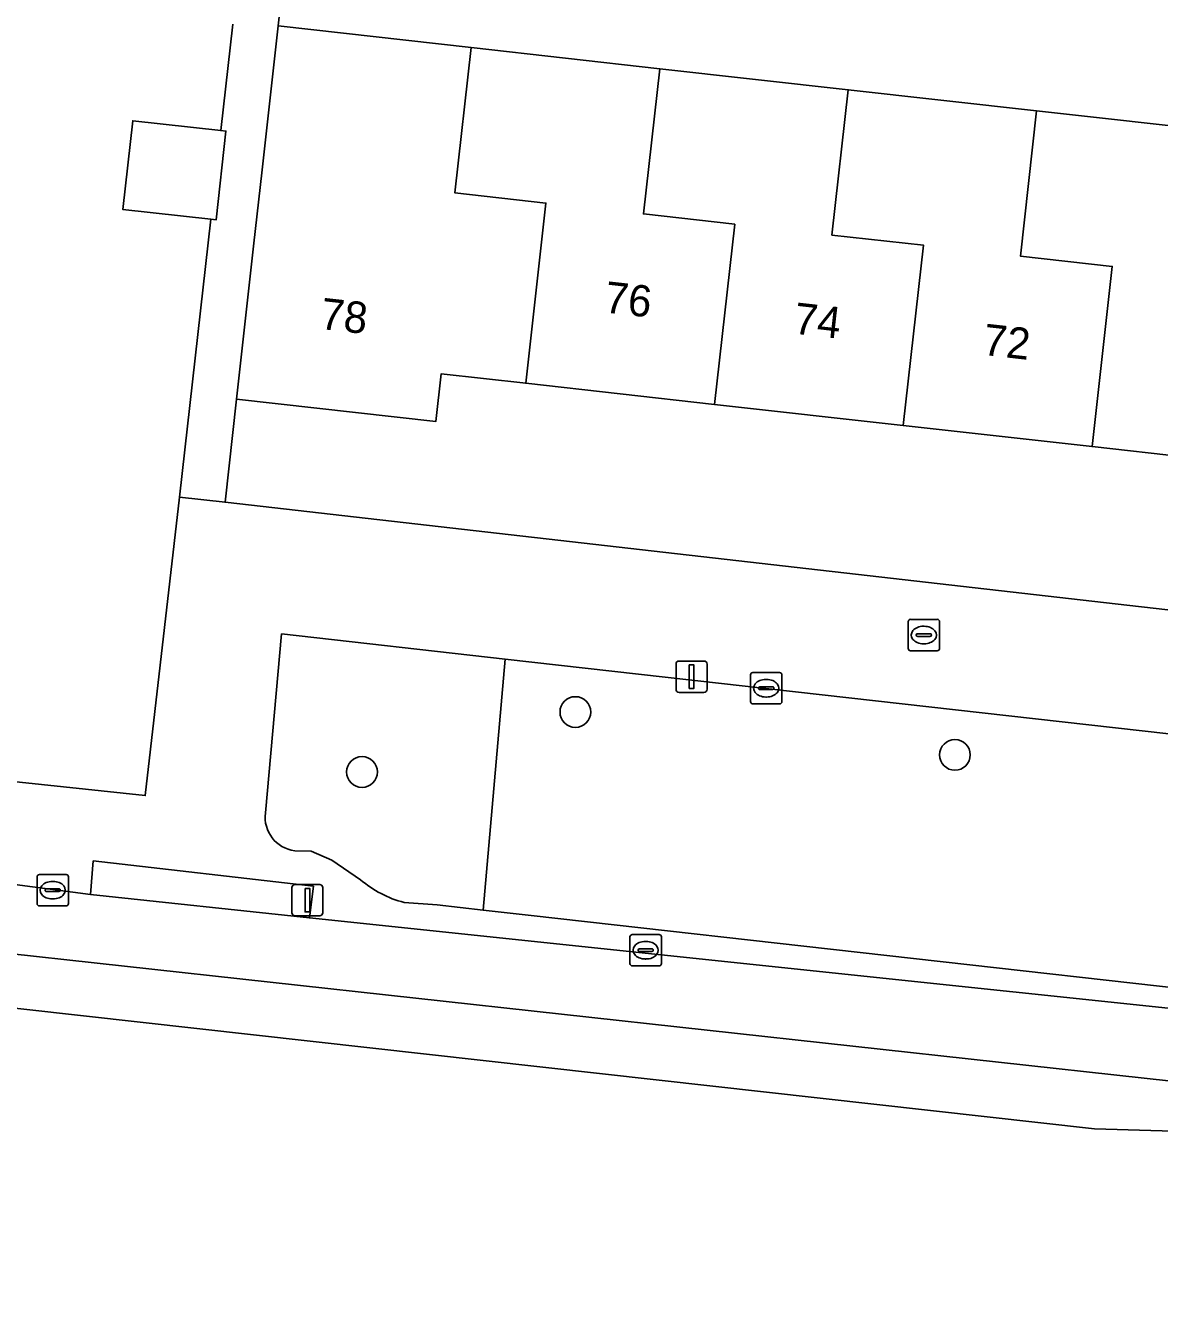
# Model space of a CAD drawing. Extents: x 162082 to 163401, y 388089 to 388636.
# Drawn here: x 162678.36 to 162714.51, y 388092.06 to 388132.52 of the extents above; entities that cross this region are included whole.
import ezdxf

# ---------------------------------------------------------------- set-up
doc = ezdxf.new("R2010")
doc.units = 0
for name, color, linetype in [('IMGEO_Boom', 7, 'Continuous'), ('IMGEO_Brandkraan', 7, 'Continuous'), ('IMGEO_Erf', 7, 'Continuous'), ('IMGEO_Groenvoorziening', 7, 'Continuous'), ('IMGEO_Kolk', 7, 'Continuous'), ('IMGEO_Lichtmast', 7, 'Continuous'), ('IMGEO_Pand', 7, 'Continuous'), ('IMGEO_Pand_nummerreeks', 7, 'Continuous'), ('IMGEO_Parkeervlak_gesloten', 7, 'Continuous'), ('IMGEO_Rijbaan_lokaal_gesloten', 7, 'Continuous'), ('IMGEO_Voetpad_open', 7, 'Continuous')]:
    doc.layers.add(name, color=color, linetype=linetype)

msp = doc.modelspace()

# ---------------------------------------------------------------- linework, layer by layer
at = {"layer": 'IMGEO_Boom'}
for centre in [(162695.889, 388110.633), (162707.987, 388109.266), (162689.089, 388108.721)]:
    msp.add_circle(centre, 0.489, dxfattribs=at)
at = {"layer": 'IMGEO_Brandkraan'}
for p, q in [((162706.495, 388112.661), (162706.495, 388113.513)), ((162706.57, 388113.587), (162707.422, 388113.587)), ((162707.496, 388113.513), (162707.496, 388112.661)), ((162706.754, 388113.081), (162706.754, 388113.093)), ((162707.192, 388113.044), (162706.794, 388113.044)), ((162706.797, 388113.13), (162707.195, 388113.13)), ((162706.983, 388113.367), (162707.008, 388113.367)), ((162707.238, 388113.093), (162707.238, 388113.081)), ((162707.422, 388112.587), (162706.57, 388112.587)), ((162707.006, 388112.807), (162706.981, 388112.807))]:
    msp.add_line(p, q, dxfattribs=at)
for points in [[(162706.495, 388112.661), (162706.495, 388113.513)], [(162706.57, 388113.587), (162707.422, 388113.587)], [(162707.496, 388113.513), (162707.496, 388112.661)], [(162707.422, 388112.587), (162706.57, 388112.587)]]:
    msp.add_lwpolyline(points, dxfattribs=at)
for centre, radius, start, end in [((162706.572, 388113.511), 0.0765, 91.552, 178.448), ((162706.572, 388113.511), 0.0765, 91.552, 178.448), ((162707.42, 388113.511), 0.0765, 1.552, 88.448), ((162707.42, 388113.511), 0.0765, 1.552, 88.448), ((162706.794, 388113.09), 0.0403, 85.8775, 175.7526), ((162706.791, 388113.08), 0.0366, 178.938, 274.7102), ((162707.195, 388113.087), 0.043, 264.8664, 352.4533), ((162707.199, 388113.092), 0.0386, 1.7309, 96.639), ((162706.572, 388112.663), 0.0765, 181.552, 268.448), ((162706.572, 388112.663), 0.0765, 181.552, 268.448), ((162707.42, 388112.663), 0.0765, 271.552, 358.448), ((162707.42, 388112.663), 0.0765, 271.552, 358.448)]:
    msp.add_arc(centre, radius, start, end, dxfattribs=at)
for centre, major_axis, ratio, start_param, end_param in [((162706.982, 388113.087), (-0.387, 0.002), 0.722429, 4.712389, 7.853982), ((162707.007, 388113.087), (-0.39, 0.002), 0.717154, 1.570796, 4.712389)]:
    msp.add_ellipse(centre, major_axis=major_axis, ratio=ratio, start_param=start_param, end_param=end_param, dxfattribs=at)
at = {"layer": 'IMGEO_Erf'}
for points in [[(162686.416, 388132.5), (162692.567, 388131.812), (162698.577, 388131.139), (162704.584, 388130.467), (162710.59, 388129.795), (162716.595, 388129.123), (162722.602, 388128.45), (162728.607, 388127.778), (162734.613, 388127.106), (162740.619, 388126.434), (162741.808, 388126.301), (162746.777, 388125.745), (162749.751, 388125.412), (162750.72, 388134.36), (162750.73, 388134.453), (162687.422, 388141.491)], [(162736.423, 388116.399), (162730.406, 388117.073), (162724.39, 388117.746), (162718.374, 388118.419), (162712.357, 388119.092), (162706.341, 388119.765), (162700.324, 388120.439), (162694.308, 388121.112), (162691.616, 388121.413), (162691.446, 388119.894), (162685.085, 388120.605), (162684.724, 388117.321), (162748.067, 388110.086), (162748.395, 388113.098), (162748.606, 388115.036), (162742.44, 388115.726)]]:
    msp.add_lwpolyline(points, close=True, dxfattribs=at)
msp.add_lwpolyline([(162674.513, 388133.345), (162673.821, 388127.33), (162673.129, 388121.316), (162672.784, 388118.318), (162672.421, 388115.157), (162671.557, 388115.256), (162670.857, 388109.168), (162682.179, 388107.971), (162683.276, 388117.486), (162684.27, 388126.338), (162681.465, 388126.651), (162681.782, 388129.481), (162684.587, 388129.167), (162684.969, 388132.561)], dxfattribs=at)
at = {"layer": 'IMGEO_Groenvoorziening'}
for points in [[(162693.647, 388112.321), (162686.525, 388113.123), (162686.009, 388107.417)], [(162690.43, 388104.563), (162691.487, 388104.484), (162692.953, 388104.317), (162693.647, 388112.321)], [(162686.943, 388106.209), (162687.467, 388106.192), (162688.127, 388105.907), (162689.042, 388105.286)]]:
    msp.add_lwpolyline(points, dxfattribs=at)
msp.add_lwpolyline([(162740.958, 388106.991), (162693.647, 388112.321), (162692.953, 388104.317), (162694.484, 388104.143), (162717.155, 388101.594), (162724.293, 388101.205), (162738.752, 388100.665), (162740.923, 388100.643)], close=True, dxfattribs=at)
for centre, radius, start, end in [((162687.085, 388107.284), 1.084, 172.9434, 262.4775), ((162691.273, 388107.875), 3.417, 229.2479, 255.7227)]:
    msp.add_arc(centre, radius, start, end, dxfattribs=at)
at = {"layer": 'IMGEO_Kolk'}
for p, q in [((162701.471, 388110.965), (162701.471, 388111.817)), ((162701.546, 388111.891), (162702.398, 388111.891)), ((162702.472, 388111.817), (162702.472, 388110.965)), ((162701.73, 388111.385), (162701.73, 388111.397)), ((162701.773, 388111.434), (162702.171, 388111.434)), ((162701.959, 388111.671), (162701.984, 388111.671)), ((162702.214, 388111.397), (162702.214, 388111.385)), ((162702.168, 388111.348), (162701.77, 388111.348)), ((162701.982, 388111.111), (162701.957, 388111.111)), ((162702.398, 388110.891), (162701.546, 388110.891)), ((162678.731, 388104.528), (162678.731, 388105.38)), ((162678.806, 388105.454), (162679.658, 388105.454)), ((162679.732, 388105.38), (162679.732, 388104.528)), ((162678.99, 388104.948), (162678.99, 388104.96)), ((162679.428, 388104.911), (162679.03, 388104.911)), ((162679.033, 388104.997), (162679.431, 388104.997)), ((162679.219, 388105.234), (162679.244, 388105.234)), ((162679.474, 388104.96), (162679.474, 388104.948)), ((162679.242, 388104.674), (162679.217, 388104.674)), ((162679.658, 388104.454), (162678.806, 388104.454)), ((162697.629, 388102.614), (162697.629, 388103.466)), ((162697.704, 388103.54), (162698.556, 388103.54)), ((162698.117, 388103.32), (162698.142, 388103.32)), ((162698.63, 388103.466), (162698.63, 388102.614)), ((162697.888, 388103.034), (162697.888, 388103.046)), ((162698.326, 388102.997), (162697.928, 388102.997)), ((162697.931, 388103.083), (162698.329, 388103.083)), ((162698.372, 388103.046), (162698.372, 388103.034)), ((162698.556, 388102.54), (162697.704, 388102.54)), ((162698.14, 388102.76), (162698.115, 388102.76))]:
    msp.add_line(p, q, dxfattribs=at)
for points in [[(162701.471, 388110.965), (162701.471, 388111.817)], [(162701.546, 388111.891), (162702.398, 388111.891)], [(162702.472, 388111.817), (162702.472, 388110.965)], [(162702.398, 388110.891), (162701.546, 388110.891)], [(162678.731, 388104.528), (162678.731, 388105.38)], [(162678.806, 388105.454), (162679.658, 388105.454)], [(162679.732, 388105.38), (162679.732, 388104.528)], [(162679.658, 388104.454), (162678.806, 388104.454)], [(162697.629, 388102.614), (162697.629, 388103.466)], [(162697.704, 388103.54), (162698.556, 388103.54)], [(162698.63, 388103.466), (162698.63, 388102.614)], [(162698.556, 388102.54), (162697.704, 388102.54)]]:
    msp.add_lwpolyline(points, dxfattribs=at)
for centre, radius, start, end in [((162701.548, 388111.815), 0.0765, 91.552, 178.448), ((162701.548, 388111.815), 0.0765, 91.552, 178.448), ((162702.396, 388111.815), 0.0765, 1.552, 88.448), ((162702.396, 388111.815), 0.0765, 1.552, 88.448), ((162701.77, 388111.394), 0.0403, 85.8775, 175.7526), ((162701.767, 388111.384), 0.0366, 178.938, 274.7102), ((162702.171, 388111.391), 0.043, 264.8664, 352.4533), ((162702.175, 388111.396), 0.0386, 1.7309, 96.639), ((162701.548, 388110.967), 0.0765, 181.552, 268.448), ((162701.548, 388110.967), 0.0765, 181.552, 268.448), ((162702.396, 388110.967), 0.0765, 271.552, 358.448), ((162702.396, 388110.967), 0.0765, 271.552, 358.448), ((162678.808, 388105.378), 0.0765, 91.552, 178.448), ((162678.808, 388105.378), 0.0765, 91.552, 178.448), ((162679.656, 388105.378), 0.0765, 1.552, 88.448), ((162679.656, 388105.378), 0.0765, 1.552, 88.448), ((162679.03, 388104.957), 0.0403, 85.8775, 175.7526), ((162679.027, 388104.947), 0.0366, 178.938, 274.7102), ((162679.431, 388104.954), 0.043, 264.8664, 352.4533), ((162679.435, 388104.959), 0.0386, 1.7309, 96.639), ((162678.808, 388104.53), 0.0765, 181.552, 268.448), ((162678.808, 388104.53), 0.0765, 181.552, 268.448), ((162679.656, 388104.53), 0.0765, 271.552, 358.448), ((162679.656, 388104.53), 0.0765, 271.552, 358.448), ((162697.706, 388103.464), 0.0765, 91.552, 178.448), ((162697.706, 388103.464), 0.0765, 91.552, 178.448), ((162698.554, 388103.464), 0.0765, 1.552, 88.448), ((162698.554, 388103.464), 0.0765, 1.552, 88.448), ((162697.928, 388103.043), 0.0403, 85.8775, 175.7526), ((162697.925, 388103.033), 0.0366, 178.938, 274.7102), ((162698.329, 388103.04), 0.043, 264.8664, 352.4533), ((162698.333, 388103.045), 0.0386, 1.7309, 96.639), ((162697.706, 388102.616), 0.0765, 181.552, 268.448), ((162697.706, 388102.616), 0.0765, 181.552, 268.448), ((162698.554, 388102.616), 0.0765, 271.552, 358.448), ((162698.554, 388102.616), 0.0765, 271.552, 358.448)]:
    msp.add_arc(centre, radius, start, end, dxfattribs=at)
for centre, major_axis, ratio, start_param, end_param in [((162701.958, 388111.391), (-0.387, 0.002), 0.722429, 4.712389, 7.853982), ((162701.983, 388111.391), (-0.39, 0.002), 0.717154, 1.570796, 4.712389), ((162679.218, 388104.954), (-0.387, 0.002), 0.722429, 4.712389, 7.853982), ((162679.243, 388104.954), (-0.39, 0.002), 0.717154, 1.570796, 4.712389), ((162698.116, 388103.04), (-0.387, 0.002), 0.722429, 4.712389, 7.853982), ((162698.141, 388103.04), (-0.39, 0.002), 0.717154, 1.570796, 4.712389)]:
    msp.add_ellipse(centre, major_axis=major_axis, ratio=ratio, start_param=start_param, end_param=end_param, dxfattribs=at)
at = {"layer": 'IMGEO_Lichtmast'}
for p, q in [((162699.197, 388112.258), (162699.987, 388112.258)), ((162699.987, 388112.258), (162699.197, 388112.258)), ((162699.097, 388111.358), (162699.097, 388112.158)), ((162699.097, 388112.158), (162699.097, 388111.358)), ((162700.087, 388112.158), (162700.087, 388111.358)), ((162700.087, 388111.358), (162700.087, 388112.158)), ((162699.987, 388111.258), (162699.197, 388111.258)), ((162699.197, 388111.258), (162699.987, 388111.258)), ((162686.853, 388104.236), (162686.853, 388105.036)), ((162686.853, 388105.036), (162686.853, 388104.236)), ((162686.953, 388105.136), (162687.743, 388105.136)), ((162687.743, 388105.136), (162686.953, 388105.136)), ((162687.843, 388105.036), (162687.843, 388104.236)), ((162687.843, 388104.236), (162687.843, 388105.036)), ((162687.743, 388104.136), (162686.953, 388104.136)), ((162686.953, 388104.136), (162687.743, 388104.136))]:
    msp.add_line(p, q, dxfattribs=at)
for points in [[(162699.517, 388112.133), (162699.667, 388112.133), (162699.667, 388111.383), (162699.517, 388111.383), (162699.517, 388112.133)], [(162687.273, 388105.011), (162687.423, 388105.011), (162687.423, 388104.261), (162687.273, 388104.261), (162687.273, 388105.011)]]:
    msp.add_lwpolyline(points, dxfattribs=at)
for centre, start, end in [((162699.197, 388112.158), 90, 180), ((162699.197, 388112.158), 90, 180), ((162699.987, 388112.158), 0, 90), ((162699.987, 388112.158), 360, 90), ((162699.197, 388111.358), 180, 270), ((162699.197, 388111.358), 180, 270), ((162699.987, 388111.358), 270, 0), ((162699.987, 388111.358), 270, 0), ((162686.953, 388105.036), 90, 180), ((162686.953, 388105.036), 90, 180), ((162687.743, 388105.036), 0, 90), ((162687.743, 388105.036), 360, 90), ((162686.953, 388104.236), 180, 270), ((162686.953, 388104.236), 180, 270), ((162687.743, 388104.236), 270, 0), ((162687.743, 388104.236), 270, 0)]:
    msp.add_arc(centre, 0.1, start, end, dxfattribs=at)
at = {"layer": 'IMGEO_Pand'}
for points in [[(162692.567, 388131.812), (162686.416, 388132.5), (162685.892, 388127.817), (162685.641, 388125.574), (162685.085, 388120.605), (162691.446, 388119.894), (162691.616, 388121.413), (162694.308, 388121.112), (162694.953, 388126.856), (162692.052, 388127.181)], [(162700.324, 388120.439), (162700.969, 388126.183), (162698.058, 388126.508), (162698.577, 388131.139), (162692.567, 388131.812), (162692.052, 388127.181), (162694.953, 388126.856), (162694.308, 388121.112)], [(162700.324, 388120.439), (162706.341, 388119.765), (162706.986, 388125.51), (162704.065, 388125.836), (162704.584, 388130.467), (162698.577, 388131.139), (162698.058, 388126.508), (162700.969, 388126.183)], [(162704.584, 388130.467), (162704.065, 388125.836), (162706.986, 388125.51), (162706.341, 388119.765), (162712.357, 388119.092), (162713.003, 388124.836), (162710.072, 388125.164), (162710.59, 388129.795)], [(162716.595, 388129.123), (162710.59, 388129.795), (162710.072, 388125.164), (162713.003, 388124.836), (162712.357, 388119.092), (162718.374, 388118.419), (162719.019, 388124.163), (162716.078, 388124.492)], [(162684.587, 388129.167), (162681.782, 388129.481), (162681.465, 388126.651), (162684.27, 388126.338), (162684.437, 388126.319), (162684.753, 388129.148)]]:
    msp.add_lwpolyline(points, close=True, dxfattribs=at)
at = {"layer": 'IMGEO_Parkeervlak_gesloten'}
for points in [[(162818.175, 388097.964), (162813.273, 388098.093), (162778.686, 388099.006), (162773.226, 388099.133), (162751.947, 388099.538), (162744.969, 388099.668), (162734.332, 388099.937), (162723.767, 388100.411), (162721.042, 388100.533), (162687.414, 388104.072), (162680.434, 388104.818), (162676.729, 388105.31), (162660.98, 388106.977)], [(162658.176, 388105.434), (162658.296, 388105.083), (162718.662, 388098.447), (162728.664, 388097.932), (162862.144, 388094.92), (162891.178, 388094.283), (162891.207, 388096.101), (162889.955, 388096.125), (162887.136, 388096.178), (162870.728, 388096.577), (162866.082, 388096.7), (162818.175, 388097.964)]]:
    msp.add_lwpolyline(points, dxfattribs=at)
at = {"layer": 'IMGEO_Rijbaan_lokaal_gesloten'}
msp.add_lwpolyline([(162614.551, 388108.282), (162640.082, 388105.43), (162649.021, 388104.431), (162698.466, 388098.908), (162712.432, 388097.348), (162866.457, 388092.792), (162891.143, 388092.062), (162891.178, 388094.283), (162862.144, 388094.92), (162728.664, 388097.932), (162718.662, 388098.447), (162658.296, 388105.083), (162658.176, 388105.434)], dxfattribs=at)
at = {"layer": 'IMGEO_Voetpad_open'}
for points in [[(162684.969, 388132.561), (162684.587, 388129.167), (162684.753, 388129.148), (162684.437, 388126.319), (162684.27, 388126.338), (162683.276, 388117.486), (162684.724, 388117.321), (162685.085, 388120.605), (162685.641, 388125.574), (162685.892, 388127.817), (162686.416, 388132.5), (162687.422, 388141.491)], [(162752.175, 388112.658), (162751.303, 388112.757), (162748.395, 388113.098), (162748.067, 388110.086), (162684.724, 388117.321), (162683.276, 388117.486), (162682.179, 388107.971), (162670.857, 388109.168), (162668.681, 388109.418), (162662.214, 388110.161), (162657.492, 388110.617), (162652.357, 388111.094)], [(162686.009, 388107.417), (162686.525, 388113.123), (162693.647, 388112.321), (162740.958, 388106.991)], [(162660.98, 388106.977), (162676.729, 388105.31), (162680.434, 388104.818), (162680.522, 388105.889), (162687.541, 388105.077), (162687.414, 388104.072), (162721.042, 388100.533), (162723.767, 388100.411), (162734.332, 388099.937), (162744.969, 388099.668), (162745.028, 388100.744), (162751.331, 388100.63), (162751.357, 388102.059), (162751.719, 388106.5), (162751.712, 388106.508), (162752.175, 388112.658)], [(162689.042, 388105.286), (162688.127, 388105.907), (162687.467, 388106.192), (162686.943, 388106.209)], [(162747.348, 388103.891), (162747.09, 388102.008), (162743.135, 388100.746), (162742.381, 388100.629), (162740.923, 388100.643), (162738.752, 388100.665), (162724.293, 388101.205), (162717.155, 388101.594), (162694.484, 388104.143), (162692.953, 388104.317), (162691.487, 388104.484), (162690.43, 388104.563)]]:
    msp.add_lwpolyline(points, dxfattribs=at)
msp.add_lwpolyline([(162687.414, 388104.072), (162687.541, 388105.077), (162680.522, 388105.889), (162680.434, 388104.818)], close=True, dxfattribs=at)
for centre, radius, start, end in [((162687.085, 388107.284), 1.084, 172.9434, 262.4775), ((162691.273, 388107.875), 3.417, 229.2479, 255.7227)]:
    msp.add_arc(centre, radius, start, end, dxfattribs=at)

# ---------------------------------------------------------------- texts
at = {"layer": 'IMGEO_Pand_nummerreeks'}
for s, rotation, p in [('76', 353.6149, (162696.784, 388123.372)), ('78', 353.6222, (162687.728, 388122.846)), ('74', 353.6149, (162702.817, 388122.697)), ('72', 353.6149, (162708.847, 388122.021))]:
    msp.add_text(s, height=1, rotation=rotation, dxfattribs=at).set_placement(p)

doc.saveas('drawing.dxf')
